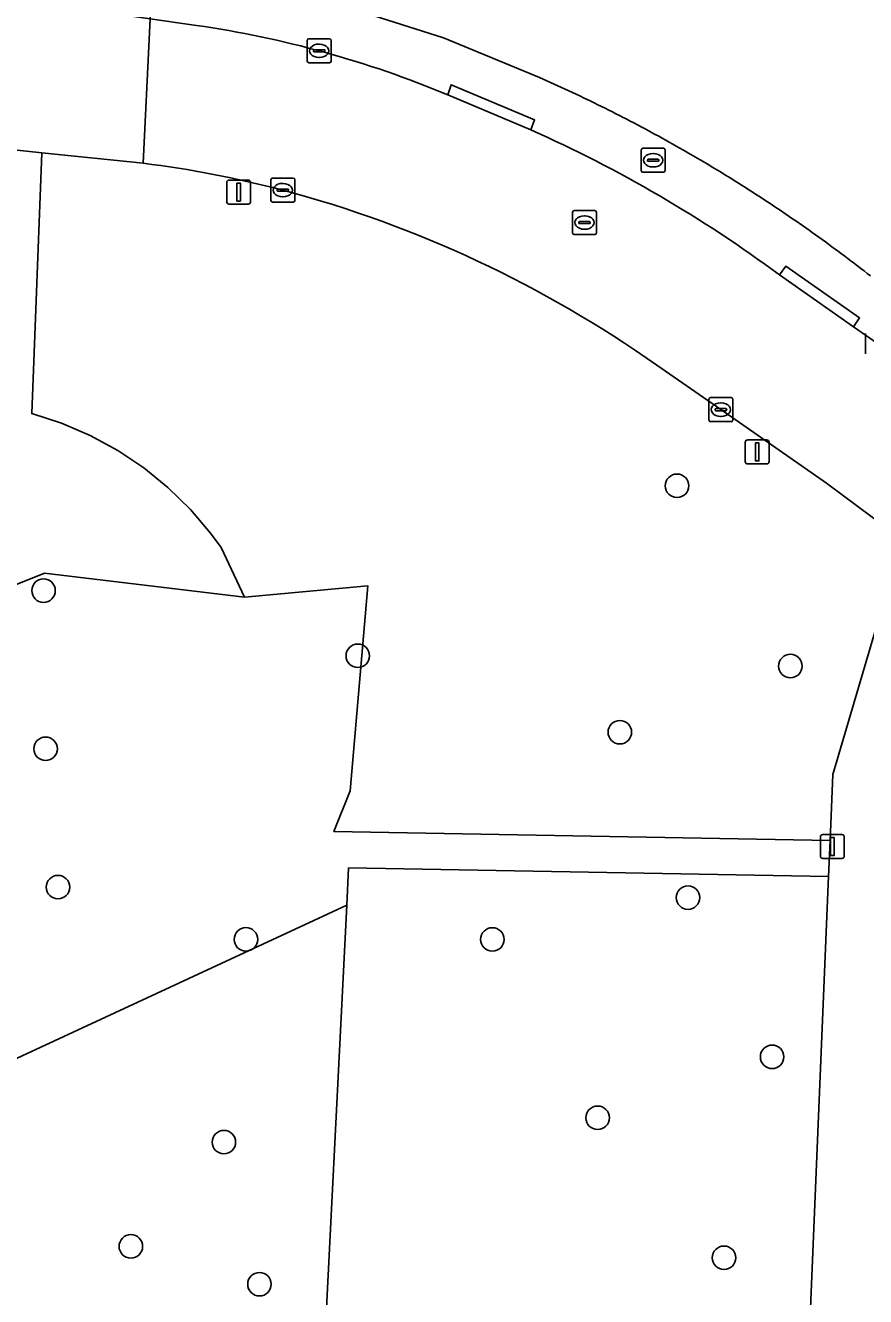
# Model space of a CAD drawing. Extents: x 160732 to 162107, y 387428 to 388479.
# Drawn here: x 161845.2 to 161880.2, y 387605.1 to 387658 of the extents above; entities that cross this region are included whole.
import ezdxf

# ---------------------------------------------------------------- set-up
doc = ezdxf.new("R2010")
doc.units = 0
for name, color, linetype in [('IMGEO_Boom', 7, 'Continuous'), ('IMGEO_Brandkraan', 7, 'Continuous'), ('IMGEO_Erf', 7, 'Continuous'), ('IMGEO_Groenvoorziening', 7, 'Continuous'), ('IMGEO_Hek', 7, 'Continuous'), ('IMGEO_Kolk', 7, 'Continuous'), ('IMGEO_Lichtmast', 7, 'Continuous'), ('IMGEO_Rijbaan_lokaal_open', 7, 'Continuous'), ('IMGEO_Rioolput', 7, 'Continuous'), ('IMGEO_Voetpad_open', 7, 'Continuous')]:
    doc.layers.add(name, color=color, linetype=linetype)

msp = doc.modelspace()

# ---------------------------------------------------------------- linework, layer by layer
at = {"layer": 'IMGEO_Boom'}
for centre in [(161872.311, 387638.843), (161845.948, 387634.481), (161859.026, 387631.768), (161877.029, 387631.34), (161869.931, 387628.587), (161846.033, 387627.897), (161846.549, 387622.138), (161872.768, 387621.701), (161854.371, 387619.963), (161864.626, 387619.961), (161876.268, 387615.074), (161869.007, 387612.535), (161853.454, 387611.522), (161849.581, 387607.183), (161874.267, 387606.71), (161854.934, 387605.609)]:
    msp.add_circle(centre, 0.489, dxfattribs=at)
at = {"layer": 'IMGEO_Brandkraan'}
for p, q in [((161870.817, 387651.97), (161870.817, 387652.822)), ((161870.892, 387652.896), (161871.744, 387652.896)), ((161871.305, 387652.676), (161871.33, 387652.676)), ((161871.818, 387652.822), (161871.818, 387651.97)), ((161871.076, 387652.39), (161871.076, 387652.402)), ((161871.514, 387652.353), (161871.116, 387652.353)), ((161871.119, 387652.439), (161871.517, 387652.439)), ((161871.328, 387652.116), (161871.303, 387652.116)), ((161871.56, 387652.402), (161871.56, 387652.39)), ((161871.744, 387651.896), (161870.892, 387651.896))]:
    msp.add_line(p, q, dxfattribs=at)
for points in [[(161870.817, 387651.97), (161870.817, 387652.822)], [(161870.892, 387652.896), (161871.744, 387652.896)], [(161871.818, 387652.822), (161871.818, 387651.97)], [(161871.744, 387651.896), (161870.892, 387651.896)]]:
    msp.add_lwpolyline(points, dxfattribs=at)
for centre, radius, start, end in [((161870.894, 387652.82), 0.0765, 91.552, 178.448), ((161870.894, 387652.82), 0.0765, 91.552, 178.448), ((161871.742, 387652.82), 0.0765, 1.552, 88.448), ((161871.742, 387652.82), 0.0765, 1.552, 88.448), ((161871.116, 387652.399), 0.0403, 85.8775, 175.7526), ((161871.113, 387652.389), 0.0366, 178.938, 274.7102), ((161871.517, 387652.396), 0.043, 264.8664, 352.4533), ((161871.521, 387652.401), 0.0386, 1.7309, 96.639), ((161870.894, 387651.972), 0.0765, 181.552, 268.448), ((161870.894, 387651.972), 0.0765, 181.552, 268.448), ((161871.742, 387651.972), 0.0765, 271.552, 358.448), ((161871.742, 387651.972), 0.0765, 271.552, 358.448)]:
    msp.add_arc(centre, radius, start, end, dxfattribs=at)
for centre, major_axis, ratio, start_param, end_param in [((161871.304, 387652.396), (-0.387, 0.002), 0.722429, 4.712389, 7.853982), ((161871.329, 387652.396), (-0.39, 0.002), 0.717154, 1.570796, 4.712389)]:
    msp.add_ellipse(centre, major_axis=major_axis, ratio=ratio, start_param=start_param, end_param=end_param, dxfattribs=at)
at = {"layer": 'IMGEO_Erf'}
msp.add_lwpolyline([(161856.162, 387659.36), (161857.784, 387658.951), (161859.397, 387658.503), (161862.588, 387657.495), (161866.589, 387655.839)], dxfattribs=at)
for centre, radius, start, end in [((161841.636, 387599.175), 61.915, 63.75087, 66.23341), ((161842.185, 387599.989), 60.943, 61.35233, 63.87466), ((161841.947, 387599.228), 61.725, 59.00736, 61.49758), ((161840.372, 387596.544), 64.836, 56.66398, 59.03556), ((161841.772, 387598.575), 62.37, 54.24836, 56.71259), ((161841.513, 387598.093), 62.913, 51.87002, 54.3133)]:
    msp.add_arc(centre, radius, start, end, dxfattribs=at)
at = {"layer": 'IMGEO_Groenvoorziening'}
for points in [[(161850.115, 387639.592), (161849.033, 387640.316), (161847.889, 387640.937), (161846.693, 387641.45), (161845.454, 387641.851), (161845.872, 387652.71), (161834.097, 387653.984)], [(161850.094, 387652.27), (161845.872, 387652.71), (161845.454, 387641.851), (161846.693, 387641.45), (161847.889, 387640.937), (161849.033, 387640.316), (161850.115, 387639.592), (161851.126, 387638.772), (161852.057, 387637.862), (161852.901, 387636.87), (161853.338, 387636.274), (161854.315, 387634.215), (161859.438, 387634.683), (161858.703, 387626.148), (161858.031, 387624.448), (161878.68, 387624.08), (161878.795, 387626.832), (161881.684, 387636.603), (161878.525, 387638.954), (161874.131, 387642.015), (161871.468, 387643.861)], [(161833.973, 387633.537), (161833.839, 387630.448), (161839.963, 387630.264), (161840.091, 387632.855), (161845.983, 387635.201), (161854.315, 387634.215), (161853.338, 387636.274), (161852.901, 387636.87), (161852.057, 387637.862), (161851.126, 387638.772), (161850.115, 387639.592)], [(161868.885, 387602.765), (161857.646, 387602.963), (161858.567, 387621.381), (161856.424, 387620.387), (161839.278, 387612.435), (161839.048, 387606.433), (161834.877, 387606.592), (161834.297, 387592.265), (161833.742, 387577.908)]]:
    msp.add_lwpolyline(points, dxfattribs=at)
for points in [[(161878.617, 387622.581), (161878.68, 387624.08), (161858.031, 387624.448), (161858.703, 387626.148), (161859.438, 387634.683), (161854.315, 387634.215), (161845.983, 387635.201), (161840.091, 387632.855), (161839.963, 387630.264), (161839.278, 387612.435), (161856.424, 387620.387), (161858.567, 387621.381), (161858.645, 387622.937)], [(161878.617, 387622.581), (161858.645, 387622.937), (161858.567, 387621.381), (161857.646, 387602.963), (161868.885, 387602.765), (161877.78, 387602.609)]]:
    msp.add_lwpolyline(points, close=True, dxfattribs=at)
for centre, radius, start, end in [((161844.636, 387608.26), 44.347, 75.2818, 82.9304), ((161843.389, 387604.177), 48.613, 54.7181, 75.0829)]:
    msp.add_arc(centre, radius, start, end, dxfattribs=at)
at = {"layer": 'IMGEO_Hek'}
for points in [[(161858.567, 387621.381), (161858.645, 387622.937), (161878.617, 387622.581)], [(161877.78, 387602.609), (161868.885, 387602.765), (161857.646, 387602.963), (161858.567, 387621.381)]]:
    msp.add_lwpolyline(points, dxfattribs=at)
at = {"layer": 'IMGEO_Kolk'}
for p, q in [((161856.919, 387656.525), (161856.919, 387657.377)), ((161856.994, 387657.451), (161857.846, 387657.451)), ((161857.92, 387657.377), (161857.92, 387656.525)), ((161857.178, 387656.945), (161857.178, 387656.957)), ((161857.616, 387656.908), (161857.218, 387656.908)), ((161857.221, 387656.994), (161857.619, 387656.994)), ((161857.407, 387657.231), (161857.432, 387657.231)), ((161857.662, 387656.957), (161857.662, 387656.945)), ((161857.846, 387656.451), (161856.994, 387656.451)), ((161857.43, 387656.671), (161857.405, 387656.671)), ((161855.406, 387650.725), (161855.406, 387651.577)), ((161855.481, 387651.651), (161856.333, 387651.651)), ((161856.407, 387651.577), (161856.407, 387650.725)), ((161855.665, 387651.145), (161855.665, 387651.157)), ((161856.103, 387651.108), (161855.705, 387651.108)), ((161855.708, 387651.194), (161856.106, 387651.194)), ((161855.894, 387651.431), (161855.919, 387651.431)), ((161856.149, 387651.157), (161856.149, 387651.145)), ((161856.333, 387650.651), (161855.481, 387650.651)), ((161855.917, 387650.871), (161855.892, 387650.871)), ((161880.157, 387644.336), (161880.157, 387645.188)), ((161873.709, 387642.514), (161874.561, 387642.514)), ((161873.634, 387641.588), (161873.634, 387642.44)), ((161873.893, 387642.008), (161873.893, 387642.02)), ((161874.331, 387641.971), (161873.933, 387641.971)), ((161873.936, 387642.057), (161874.334, 387642.057)), ((161874.122, 387642.294), (161874.147, 387642.294)), ((161874.377, 387642.02), (161874.377, 387642.008)), ((161874.635, 387642.44), (161874.635, 387641.588)), ((161874.561, 387641.514), (161873.709, 387641.514)), ((161874.145, 387641.734), (161874.12, 387641.734))]:
    msp.add_line(p, q, dxfattribs=at)
for points in [[(161856.919, 387656.525), (161856.919, 387657.377)], [(161856.994, 387657.451), (161857.846, 387657.451)], [(161857.92, 387657.377), (161857.92, 387656.525)], [(161857.846, 387656.451), (161856.994, 387656.451)], [(161855.406, 387650.725), (161855.406, 387651.577)], [(161855.481, 387651.651), (161856.333, 387651.651)], [(161856.407, 387651.577), (161856.407, 387650.725)], [(161856.333, 387650.651), (161855.481, 387650.651)], [(161880.157, 387644.336), (161880.157, 387645.188)], [(161873.709, 387642.514), (161874.561, 387642.514)], [(161873.634, 387641.588), (161873.634, 387642.44)], [(161874.635, 387642.44), (161874.635, 387641.588)], [(161874.561, 387641.514), (161873.709, 387641.514)]]:
    msp.add_lwpolyline(points, dxfattribs=at)
for centre, radius, start, end in [((161856.996, 387657.375), 0.0765, 91.552, 178.448), ((161856.996, 387657.375), 0.0765, 91.552, 178.448), ((161857.844, 387657.375), 0.0765, 1.552, 88.448), ((161857.844, 387657.375), 0.0765, 1.552, 88.448), ((161857.218, 387656.954), 0.0403, 85.8775, 175.7526), ((161857.215, 387656.944), 0.0366, 178.938, 274.7102), ((161857.619, 387656.951), 0.043, 264.8664, 352.4533), ((161857.623, 387656.956), 0.0386, 1.7309, 96.639), ((161856.996, 387656.527), 0.0765, 181.552, 268.448), ((161856.996, 387656.527), 0.0765, 181.552, 268.448), ((161857.844, 387656.527), 0.0765, 271.552, 358.448), ((161857.844, 387656.527), 0.0765, 271.552, 358.448), ((161855.483, 387651.575), 0.0765, 91.552, 178.448), ((161855.483, 387651.575), 0.0765, 91.552, 178.448), ((161856.331, 387651.575), 0.0765, 1.552, 88.448), ((161856.331, 387651.575), 0.0765, 1.552, 88.448), ((161855.705, 387651.154), 0.0403, 85.8775, 175.7526), ((161855.702, 387651.144), 0.0366, 178.938, 274.7102), ((161856.106, 387651.151), 0.043, 264.8664, 352.4533), ((161856.11, 387651.156), 0.0386, 1.7309, 96.639), ((161855.483, 387650.727), 0.0765, 181.552, 268.448), ((161855.483, 387650.727), 0.0765, 181.552, 268.448), ((161856.331, 387650.727), 0.0765, 271.552, 358.448), ((161856.331, 387650.727), 0.0765, 271.552, 358.448), ((161873.711, 387642.438), 0.0765, 91.552, 178.448), ((161873.711, 387642.438), 0.0765, 91.552, 178.448), ((161874.559, 387642.438), 0.0765, 1.552, 88.448), ((161874.559, 387642.438), 0.0765, 1.552, 88.448), ((161873.933, 387642.017), 0.0403, 85.8775, 175.7526), ((161873.93, 387642.007), 0.0366, 178.938, 274.7102), ((161874.334, 387642.014), 0.043, 264.8664, 352.4533), ((161874.338, 387642.019), 0.0386, 1.7309, 96.639), ((161873.711, 387641.59), 0.0765, 181.552, 268.448), ((161873.711, 387641.59), 0.0765, 181.552, 268.448), ((161874.559, 387641.59), 0.0765, 271.552, 358.448), ((161874.559, 387641.59), 0.0765, 271.552, 358.448)]:
    msp.add_arc(centre, radius, start, end, dxfattribs=at)
for centre, major_axis, ratio, start_param, end_param in [((161857.406, 387656.951), (-0.387, 0.002), 0.722429, 4.712389, 7.853982), ((161857.431, 387656.951), (-0.39, 0.002), 0.717154, 1.570796, 4.712389), ((161855.893, 387651.151), (-0.387, 0.002), 0.722429, 4.712389, 7.853982), ((161855.918, 387651.151), (-0.39, 0.002), 0.717154, 1.570796, 4.712389), ((161874.121, 387642.014), (-0.387, 0.002), 0.722429, 4.712389, 7.853982), ((161874.146, 387642.014), (-0.39, 0.002), 0.717154, 1.570796, 4.712389)]:
    msp.add_ellipse(centre, major_axis=major_axis, ratio=ratio, start_param=start_param, end_param=end_param, dxfattribs=at)
at = {"layer": 'IMGEO_Lichtmast'}
for p, q in [((161853.574, 387650.672), (161853.574, 387651.472)), ((161853.574, 387651.472), (161853.574, 387650.672)), ((161853.674, 387651.572), (161854.464, 387651.572)), ((161854.464, 387651.572), (161853.674, 387651.572)), ((161854.564, 387651.472), (161854.564, 387650.672)), ((161854.564, 387650.672), (161854.564, 387651.472)), ((161854.464, 387650.572), (161853.674, 387650.572)), ((161853.674, 387650.572), (161854.464, 387650.572)), ((161875.151, 387639.854), (161875.151, 387640.654)), ((161875.151, 387640.654), (161875.151, 387639.854)), ((161875.251, 387640.754), (161876.041, 387640.754)), ((161876.041, 387640.754), (161875.251, 387640.754)), ((161876.141, 387640.654), (161876.141, 387639.854)), ((161876.141, 387639.854), (161876.141, 387640.654)), ((161876.041, 387639.754), (161875.251, 387639.754)), ((161875.251, 387639.754), (161876.041, 387639.754)), ((161878.28, 387623.429), (161878.28, 387624.229)), ((161878.28, 387624.229), (161878.28, 387623.429)), ((161878.38, 387624.329), (161879.17, 387624.329)), ((161879.17, 387624.329), (161878.38, 387624.329)), ((161879.27, 387624.229), (161879.27, 387623.429)), ((161879.27, 387623.429), (161879.27, 387624.229)), ((161879.17, 387623.329), (161878.38, 387623.329)), ((161878.38, 387623.329), (161879.17, 387623.329))]:
    msp.add_line(p, q, dxfattribs=at)
for points in [[(161853.994, 387651.447), (161854.144, 387651.447), (161854.144, 387650.697), (161853.994, 387650.697), (161853.994, 387651.447)], [(161875.571, 387640.629), (161875.721, 387640.629), (161875.721, 387639.879), (161875.571, 387639.879), (161875.571, 387640.629)], [(161878.7, 387624.204), (161878.85, 387624.204), (161878.85, 387623.454), (161878.7, 387623.454), (161878.7, 387624.204)]]:
    msp.add_lwpolyline(points, dxfattribs=at)
for centre, start, end in [((161853.674, 387651.472), 90, 180), ((161853.674, 387651.472), 90, 180), ((161854.464, 387651.472), 0, 90), ((161854.464, 387651.472), 360, 90), ((161853.674, 387650.672), 180, 270), ((161853.674, 387650.672), 180, 270), ((161854.464, 387650.672), 270, 0), ((161854.464, 387650.672), 270, 0), ((161875.251, 387640.654), 90, 180), ((161875.251, 387640.654), 90, 180), ((161876.041, 387640.654), 0, 90), ((161876.041, 387640.654), 360, 90), ((161875.251, 387639.854), 180, 270), ((161875.251, 387639.854), 180, 270), ((161876.041, 387639.854), 270, 0), ((161876.041, 387639.854), 270, 0), ((161878.38, 387624.229), 90, 180), ((161878.38, 387624.229), 90, 180), ((161879.17, 387624.229), 0, 90), ((161879.17, 387624.229), 360, 90), ((161878.38, 387623.429), 180, 270), ((161878.38, 387623.429), 180, 270), ((161879.17, 387623.429), 270, 0), ((161879.17, 387623.429), 270, 0)]:
    msp.add_arc(centre, 0.1, start, end, dxfattribs=at)
at = {"layer": 'IMGEO_Rijbaan_lokaal_open'}
for points in [[(161807.721, 387656.829), (161811.419, 387656.42), (161817.318, 387655.776), (161819.861, 387655.509), (161821.953, 387655.29), (161834.097, 387653.984), (161845.872, 387652.71), (161850.094, 387652.27), (161850.38, 387658.283), (161848.335, 387658.574), (161844.607, 387659.104), (161842.289, 387659.442), (161834.37, 387660.583), (161824.199, 387661.925), (161815.58, 387662.999), (161811.829, 387663.447), (161811.08, 387663.542), (161804.038, 387664.318)], [(161852.314, 387658.008), (161850.38, 387658.283), (161850.094, 387652.27)], [(161866.221, 387653.661), (161862.772, 387655.115)], [(161880.657, 387644.761), (161879.652, 387645.468), (161876.579, 387647.623)], [(161871.468, 387643.861), (161874.131, 387642.015), (161878.525, 387638.954), (161881.684, 387636.603), (161884.219, 387634.484)]]:
    msp.add_lwpolyline(points, dxfattribs=at)
for centre, radius, start, end in [((161846.11, 387615.231), 43.225, 67.3264, 81.7474), ((161843.859, 387603.397), 55.014, 53.505, 66.0165), ((161844.636, 387608.26), 44.347, 75.2818, 82.9304), ((161843.389, 387604.177), 48.613, 54.7181, 75.0829)]:
    msp.add_arc(centre, radius, start, end, dxfattribs=at)
at = {"layer": 'IMGEO_Rioolput'}
for p, q in [((161867.959, 387649.377), (161867.959, 387650.229)), ((161868.034, 387650.303), (161868.886, 387650.303)), ((161868.447, 387650.083), (161868.472, 387650.083)), ((161868.96, 387650.229), (161868.96, 387649.377)), ((161868.218, 387649.797), (161868.218, 387649.809)), ((161868.656, 387649.76), (161868.258, 387649.76)), ((161868.261, 387649.846), (161868.659, 387649.846)), ((161868.47, 387649.523), (161868.445, 387649.523)), ((161868.702, 387649.809), (161868.702, 387649.797)), ((161868.886, 387649.303), (161868.034, 387649.303))]:
    msp.add_line(p, q, dxfattribs=at)
for points in [[(161867.959, 387649.377), (161867.959, 387650.229)], [(161868.034, 387650.303), (161868.886, 387650.303)], [(161868.96, 387650.229), (161868.96, 387649.377)], [(161868.886, 387649.303), (161868.034, 387649.303)]]:
    msp.add_lwpolyline(points, dxfattribs=at)
for centre, radius, start, end in [((161868.036, 387650.227), 0.0765, 91.552, 178.448), ((161868.036, 387650.227), 0.0765, 91.552, 178.448), ((161868.884, 387650.227), 0.0765, 1.552, 88.448), ((161868.884, 387650.227), 0.0765, 1.552, 88.448), ((161868.036, 387649.379), 0.0765, 181.552, 268.448), ((161868.036, 387649.379), 0.0765, 181.552, 268.448), ((161868.258, 387649.806), 0.0403, 85.8775, 175.7526), ((161868.255, 387649.796), 0.0366, 178.938, 274.7102), ((161868.659, 387649.803), 0.043, 264.8664, 352.4533), ((161868.663, 387649.808), 0.0386, 1.7309, 96.639), ((161868.884, 387649.379), 0.0765, 271.552, 358.448), ((161868.884, 387649.379), 0.0765, 271.552, 358.448)]:
    msp.add_arc(centre, radius, start, end, dxfattribs=at)
for centre, major_axis, ratio, start_param, end_param in [((161868.446, 387649.803), (-0.387, 0.002), 0.722429, 4.712389, 7.853982), ((161868.471, 387649.803), (-0.39, 0.002), 0.717154, 1.570796, 4.712389)]:
    msp.add_ellipse(centre, major_axis=major_axis, ratio=ratio, start_param=start_param, end_param=end_param, dxfattribs=at)
at = {"layer": 'IMGEO_Voetpad_open'}
for points in [[(161852.89, 387660.064), (161850.482, 387660.43), (161850.38, 387658.283), (161852.314, 387658.008)], [(161866.589, 387655.839), (161862.588, 387657.495), (161859.397, 387658.503)], [(161862.772, 387655.115), (161862.916, 387655.537), (161866.386, 387654.072), (161866.221, 387653.661)], [(161876.579, 387647.623), (161876.843, 387647.992), (161879.906, 387645.835), (161879.652, 387645.468), (161880.657, 387644.761)]]:
    msp.add_lwpolyline(points, dxfattribs=at)
for points in [[(161866.221, 387653.661), (161866.386, 387654.072), (161862.916, 387655.537), (161862.772, 387655.115)], [(161876.579, 387647.623), (161879.652, 387645.468), (161879.906, 387645.835), (161876.843, 387647.992)], [(161881.807, 387626.354), (161884.219, 387634.484), (161881.684, 387636.603), (161878.795, 387626.832), (161878.68, 387624.08), (161878.617, 387622.581), (161877.78, 387602.609), (161877.437, 387594.408), (161876.548, 387573.195), (161879.553, 387573.063)]]:
    msp.add_lwpolyline(points, close=True, dxfattribs=at)
for centre, radius, start, end in [((161846.11, 387615.231), 43.225, 67.3264, 81.7474), ((161841.636, 387599.175), 61.915, 63.75087, 66.23341), ((161842.185, 387599.989), 60.943, 61.35233, 63.87466), ((161843.859, 387603.397), 55.014, 53.505, 66.0165), ((161841.947, 387599.228), 61.725, 59.00736, 61.49758), ((161840.372, 387596.544), 64.836, 56.66398, 59.03556), ((161841.772, 387598.575), 62.37, 54.24836, 56.71259), ((161841.513, 387598.093), 62.913, 51.87002, 54.3133)]:
    msp.add_arc(centre, radius, start, end, dxfattribs=at)

doc.saveas('drawing.dxf')
